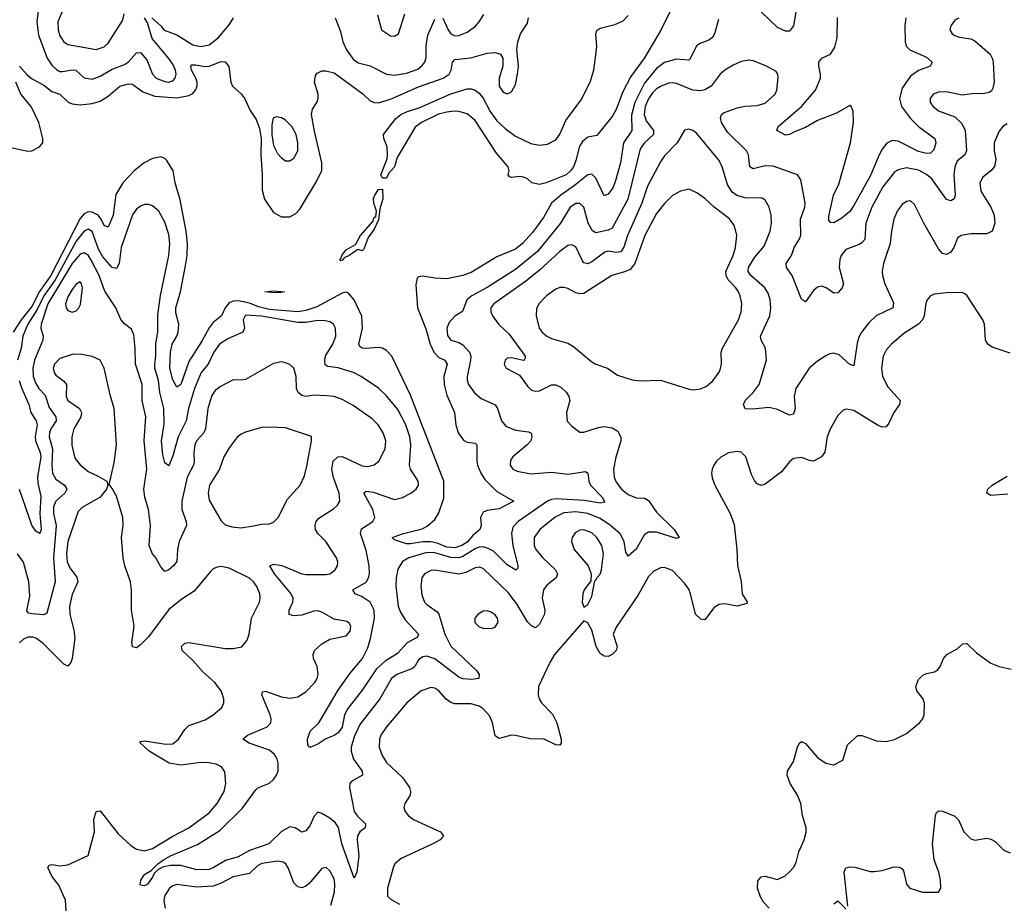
# Model space of a CAD drawing. Header units: inches. Extents: x 1771504 to 1971212, y 471788 to 643615.
# Tile 438 of 587: x 1844490 to 1849376, y 623295 to 627680. Entities that reach past the tile are written whole.
import ezdxf

# ---------------------------------------------------------------- set-up
doc = ezdxf.new("R2010")
doc.units = ezdxf.units.IN
doc.header["$MEASUREMENT"] = 0
doc.layers.add('B8642', color=7, linetype='Continuous')

msp = doc.modelspace()

# ---------------------------------------------------------------- linework, layer by layer
at = {"layer": 'B8642', "color": 5}
for points, elevation in [([(1844584.6, 627750), (1844574.9, 627670), (1844584.3, 627604.3), (1844627.3, 627490), (1844650, 627454.5), (1844672.4, 627432.4), (1844690, 627423.7), (1844702.9, 627422.9), (1844750, 627431.7), (1844769.5, 627429.5), (1844810, 627391.1), (1844850, 627385), (1844890, 627400.1), (1844950, 627435.4), (1845010, 627457.2), (1845029.5, 627470.5), (1845070, 627516.5), (1845090, 627517.8), (1845121.6, 627481.6), (1845149.5, 627410), (1845167.3, 627390), (1845210, 627373), (1845230, 627371), (1845250, 627377.6), (1845262.4, 627390), (1845266, 627410), (1845262.8, 627430), (1845250, 627460.3), (1845230, 627488), (1845147.3, 627587.3), (1845124, 627664), (1845109.9, 627690)], 340), ([(1849150, 627687.6), (1849130, 627678.4), (1849110.4, 627650), (1849106, 627630), (1849118, 627610), (1849130, 627601.3), (1849153, 627593), (1849210, 627584.9), (1849230, 627574.9), (1849306.3, 627510), (1849316.5, 627490), (1849320.2, 627470), (1849326.3, 627370), (1849319.5, 627340.5), (1849312.4, 627327.6), (1849300.3, 627319.7), (1849270, 627312.3), (1849230, 627314.6), (1849166.3, 627306.3), (1849090, 627321.7), (1849050, 627321), (1849023.8, 627310), (1849008.9, 627290), (1849009, 627270), (1849022.6, 627250), (1849050, 627228.1), (1849130, 627198.5), (1849165.2, 627165.2), (1849181.2, 627130), (1849189.3, 627030), (1849179.7, 627010), (1849142.1, 626977.9), (1849130.6, 626949.4), (1849126.5, 626910), (1849132.1, 626810), (1849128.1, 626791.9), (1849110, 626780.9), (1849090, 626787.4), (1849017.3, 626890), (1848990, 626912.7), (1848950, 626932.8), (1848890, 626944.3), (1848850, 626935), (1848830, 626922.2), (1848773.4, 626850), (1848719.1, 626750), (1848689.6, 626670), (1848684, 626590), (1848670, 626572.7), (1848655.5, 626564.5), (1848590, 626540.4), (1848566.8, 626510), (1848560.2, 626490), (1848557, 626450), (1848577.4, 626370), (1848572.4, 626350), (1848550, 626325.2), (1848530, 626323.7), (1848492.3, 626350), (1848470, 626358), (1848450, 626353), (1848430, 626335.8), (1848390, 626279.5), (1848370, 626293.6), (1848323.4, 626410), (1848294.8, 626450), (1848293.5, 626470), (1848319.5, 626510), (1848332.8, 626550), (1848358.6, 626590), (1848366, 626610), (1848364.2, 626690), (1848386.3, 626750), (1848388.1, 626770), (1848366.3, 626886.3), (1848349.4, 626910), (1848230, 626953.9), (1848190, 626955.2), (1848130, 626940.8), (1848113.3, 626950), (1848106.6, 627010), (1848096.5, 627030), (1848002.9, 627122.8), (1847973.3, 627170), (1847967.2, 627192.8), (1847972.3, 627210), (1847982.2, 627217.8), (1848050, 627243.5), (1848090, 627251), (1848150, 627254.5), (1848190, 627266.4), (1848238.3, 627310), (1848248.2, 627330), (1848253.3, 627393.3), (1848251.8, 627410), (1848243.9, 627423.9), (1848192.1, 627452.1), (1848130, 627475.6), (1848110, 627478.7), (1848070, 627472.8), (1848030, 627455.1), (1847990, 627429.7), (1847966, 627410), (1847921.5, 627350), (1847890, 627331.5), (1847870, 627328.1), (1847830, 627330.6), (1847750, 627363.2), (1847730, 627366.6), (1847710, 627364.9), (1847670, 627349.4), (1847650, 627337.5), (1847630, 627317.9), (1847610, 627286.8), (1847594.1, 627250), (1847588.5, 627210), (1847598.9, 627178.9), (1847635.1, 627130), (1847634.6, 627110), (1847590.2, 627070), (1847570, 627039.7), (1847507.3, 626790), (1847430, 626646.3), (1847410, 626635.3), (1847350, 626622.4), (1847332.3, 626632.3), (1847310.4, 626670), (1847289.1, 626749.1), (1847270, 626768.6), (1847250, 626768.7), (1847222, 626750), (1847173.1, 626670), (1847059.3, 626530), (1846950, 626440.4), (1846810, 626350.9), (1846733.2, 626310), (1846708.5, 626290), (1846688, 626232), (1846650, 626209.7), (1846622, 626178), (1846610.2, 626150), (1846612.5, 626112.5), (1846630.1, 626090.1), (1846670, 626078), (1846690, 626066.6), (1846722.3, 626030), (1846728.8, 626010), (1846727.6, 625990), (1846710.2, 625910.2), (1846710.9, 625890.9), (1846717.8, 625870), (1846747.8, 625827.8), (1846779.8, 625799.8), (1846849.5, 625769.5), (1846860.9, 625750), (1846881.1, 625690), (1846903.3, 625663.4), (1846950, 625642.7), (1847014.6, 625634.6), (1847027.7, 625627.8), (1847032.2, 625610), (1847026.2, 625590), (1847009, 625570), (1846937, 625510), (1846926.5, 625493.5), (1846924.2, 625470), (1846930, 625459.1), (1846937.1, 625450), (1846959.5, 625439.5), (1847026.9, 625426.9), (1847130, 625435.1), (1847210, 625424.8), (1847297.2, 625437.2), (1847310.1, 625430.1), (1847315, 625390), (1847323.5, 625370), (1847380.5, 625310), (1847394.2, 625285.8), (1847370, 625280.8), (1847293.4, 625293.4), (1847150, 625301.8), (1847130, 625299.5), (1847109.2, 625290.8), (1846963.2, 625190), (1846937.8, 625162.2), (1846930.5, 625130), (1846937.7, 625070), (1846962.2, 624970), (1846962.5, 624957.5), (1846952.4, 624947.6), (1846910, 624973.9), (1846841.7, 625041.7), (1846815.8, 625055.8), (1846790, 625063.3), (1846770, 625062.2), (1846750, 625053.7), (1846690, 625016.8), (1846670, 625009.6), (1846630, 625010.8), (1846550, 625033.5), (1846510, 625035.3), (1846421.6, 625010), (1846390, 624991.9), (1846366.1, 624953.9), (1846357.7, 624910), (1846356.7, 624870), (1846368.2, 624770), (1846379.9, 624739.9), (1846402.5, 624702.5), (1846469.2, 624630), (1846465.1, 624614.9), (1846412.3, 624587.7), (1846365.2, 624534.8), (1846303.5, 624496.5), (1846261.3, 624458.7), (1846190, 624353.3), (1846118.3, 624261.7), (1846101.7, 624230), (1846090, 624168.4), (1846070, 624141.4), (1846050, 624127.7), (1846009.2, 624110.8), (1845970, 624084.7), (1845930, 624068.7), (1845920.7, 624080.7), (1845918.9, 624110), (1845930.9, 624149.1), (1845974, 624190), (1846070, 624353.2), (1846130, 624436.9), (1846190.6, 624509.4), (1846217.1, 624562.9), (1846230.6, 624609.4), (1846250.7, 624710), (1846249.9, 624750), (1846229.2, 624790), (1846190, 624816.2), (1846155.1, 624830), (1846143.1, 624850), (1846210, 624888.1), (1846221.7, 624910), (1846225.9, 624930), (1846224.4, 624970), (1846210, 625045.1), (1846181, 625130), (1846187, 625153), (1846243.5, 625190), (1846251.9, 625210), (1846242.2, 625250), (1846198.7, 625330), (1846210, 625340.7), (1846243.9, 625336.1), (1846350, 625299.3), (1846390, 625309.3), (1846431.3, 625330), (1846458, 625350), (1846469.7, 625370), (1846468.4, 625390), (1846430, 625449.7), (1846424.7, 625470), (1846430.9, 625569.1), (1846425.6, 625610), (1846406.6, 625670), (1846366, 625746), (1846310, 625812.7), (1846270, 625850.8), (1846184, 625910), (1846150, 625928.2), (1846070, 625952.4), (1846018.7, 625958.7), (1846006.9, 625966.9), (1846004.3, 625990), (1846008.5, 626011.5), (1846043.4, 626070), (1846058.9, 626110), (1846057.3, 626150), (1846047.6, 626170), (1846030, 626180.4), (1846006.5, 626186.5), (1845970, 626187.1), (1845910, 626177.3), (1845870, 626177.4), (1845690, 626208.8), (1845610, 626213.2), (1845599.8, 626190), (1845605.5, 626150), (1845598.3, 626130), (1845522.9, 626097.1), (1845482.5, 626070), (1845453, 626030), (1845424.8, 625970), (1845390.8, 625929.2), (1845358.2, 625850), (1845328.2, 625750), (1845316.1, 625690), (1845276.3, 625610), (1845250, 625516.2), (1845230, 625466.6), (1845210, 625480.7), (1845200.5, 625520.5), (1845193.3, 625590), (1845206.6, 625673.4), (1845205.8, 625750), (1845185.8, 625830), (1845179.4, 625890), (1845161, 625950), (1845160.1, 625970), (1845166.7, 626010), (1845166.2, 626073.8), (1845175.8, 626130), (1845175.8, 626215.8), (1845189.2, 626310.8), (1845230.4, 626510), (1845235.8, 626570), (1845230, 626613.6), (1845210, 626675.4), (1845180.3, 626730), (1845150, 626757.2), (1845130, 626763.8), (1845110, 626762.8), (1845090, 626754.8), (1845070, 626739.2), (1845050, 626712.4), (1844993.1, 626550), (1844983.9, 626470), (1844970, 626446.2), (1844950, 626449.9), (1844902.8, 626502.8), (1844882.2, 626542.2), (1844850, 626629), (1844830, 626640.9), (1844810, 626630.4), (1844770, 626581.5), (1844665.8, 626390), (1844610, 626310.2), (1844577.3, 626242.7), (1844531.4, 626170), (1844505.1, 626110), (1844498.2, 626050), (1844479.7, 625990)], 340), ([(1844489.2, 627450), (1844526.8, 627406.8), (1844548.7, 627388.7), (1844610, 627355.3), (1844650, 627323.8), (1844690.2, 627310), (1844731.1, 627271.1), (1844750, 627262.5), (1844790, 627257.3), (1844850, 627263.8), (1844890, 627276.8), (1844930, 627300.5), (1844988, 627350), (1845030, 627361.9), (1845050, 627361.1), (1845101.5, 627321.5), (1845160.6, 627300.6), (1845270, 627293), (1845330, 627303.3), (1845350, 627314.7), (1845362.7, 627330), (1845371, 627350), (1845371.7, 627370), (1845365, 627390), (1845343.1, 627430), (1845340.2, 627450), (1845344.1, 627455.9), (1845363.4, 627456.6), (1845410, 627447.8), (1845430, 627450.1), (1845490, 627472.5), (1845510, 627471.8), (1845527.4, 627447.4), (1845538.7, 627370), (1845546.2, 627350), (1845590, 627311.7), (1845607.7, 627287.7), (1845633.4, 627230), (1845664.2, 627184.2), (1845681.1, 627141.1), (1845688.3, 627090), (1845686.1, 627010), (1845694.2, 626910), (1845694.1, 626834.1), (1845705.5, 626790), (1845750, 626723.9), (1845790, 626701.3), (1845830, 626701.5), (1845861.4, 626718.6), (1845880.7, 626739.3), (1845963.5, 626876.5), (1845988.9, 626931.1), (1845989.9, 626970), (1845952.5, 627127.5), (1845938.8, 627210), (1845943.1, 627236.9), (1845965.6, 627270), (1845972.1, 627290), (1845970.8, 627310), (1845952.4, 627370), (1845957.4, 627402.6), (1845965.7, 627414.3), (1845990, 627425.8), (1846010, 627426.9), (1846050, 627416.4), (1846192.6, 627312.6), (1846230, 627277.5), (1846249.1, 627269.1), (1846270, 627268.3), (1846330, 627285.2), (1846470, 627347.6), (1846591.3, 627390), (1846622, 627410), (1846631.9, 627430), (1846637.3, 627470), (1846650, 627483.2), (1846728.6, 627491.4), (1846810, 627513.5), (1846850, 627518.2), (1846875.5, 627510), (1846888.5, 627490), (1846887, 627450), (1846869.2, 627390.8), (1846870.3, 627350), (1846890, 627320.3), (1846910, 627312.2), (1846930, 627323.1), (1846950, 627358.8), (1846961.3, 627410), (1846965.1, 627450), (1846956.9, 627530), (1846962, 627570), (1846975, 627610), (1847010, 627663.7), (1847015.3, 627690)], 320), ([(1844704.8, 627730), (1844680.4, 627670), (1844681.4, 627630), (1844690, 627600.3), (1844709.7, 627569.7), (1844730, 627557.1), (1844870, 627531.9), (1844910, 627546.2), (1844930, 627563.2), (1845002.4, 627677.6), (1845009.3, 627710)], 360), ([(1845146.7, 627690), (1845190, 627650.2), (1845207.6, 627627.6), (1845270, 627605), (1845350, 627556.3), (1845390, 627546.8), (1845430, 627556.3), (1845475.5, 627590), (1845530, 627655.6), (1845551.7, 627690)], 340), ([(1846055.8, 627690), (1846082, 627622), (1846093.5, 627570), (1846112.7, 627530), (1846144.8, 627484.8), (1846170, 627466.6), (1846230, 627451.5), (1846310, 627410.8), (1846350, 627405.7), (1846410, 627414.3), (1846465.2, 627434.8), (1846487.7, 627452.3), (1846500.3, 627470), (1846506.9, 627493.1), (1846506.9, 627550), (1846515.8, 627604.1), (1846550, 627683.1)], 340), ([(1846265.1, 627705.1), (1846285.5, 627630), (1846330, 627600.5), (1846350, 627599.1), (1846370, 627611), (1846401.1, 627710)], 360), ([(1847721, 627730), (1847672.1, 627627.9), (1847590, 627491.2), (1847522.1, 627397.9), (1847481.7, 627318.3), (1847450, 627234.9), (1847430, 627199.7), (1847354.7, 627105.3), (1847310, 627097.2), (1847283.4, 627076.6), (1847267.9, 627052.1), (1847250, 626980.7), (1847237.6, 626950), (1847224, 626930), (1847201.3, 626910), (1847102.3, 626870), (1847070, 626862), (1847032.3, 626870), (1847009.7, 626889.7), (1846990, 626898.7), (1846970, 626901.6), (1846930, 626897.2), (1846920.9, 626900.9), (1846914, 626910), (1846918.4, 626930), (1846914, 626950), (1846857.1, 627017.1), (1846750, 627179.8), (1846710, 627212.9), (1846670, 627224.4), (1846645.7, 627225.7), (1846610, 627222.2), (1846569, 627211), (1846484.4, 627170), (1846452.4, 627147.6), (1846363.7, 626996.3), (1846350, 626949.8), (1846321.8, 626918.2), (1846310, 626894.5), (1846290, 626894), (1846282, 626910), (1846313.6, 626990), (1846316.2, 627010), (1846313.7, 627050), (1846297.4, 627090), (1846296.4, 627110), (1846356.6, 627190), (1846380.9, 627210), (1846410, 627223.6), (1846476.1, 627243.9), (1846630, 627313.1), (1846710, 627337), (1846730, 627337.2), (1846750, 627331), (1846770, 627315.2), (1846790, 627291.7), (1846824.9, 627224.9), (1846858.1, 627178.1), (1846899.7, 627139.7), (1846950, 627102), (1847026.5, 627066.5), (1847070, 627056.9), (1847110, 627062), (1847150, 627084), (1847170, 627112), (1847200.4, 627179.6), (1847276.9, 627283.1), (1847321.1, 627370), (1847338.7, 627430), (1847354, 627546), (1847348.7, 627610), (1847353.6, 627626.4), (1847370, 627638.3), (1847444, 627656), (1847484.8, 627675.2), (1847510, 627702)], 280), ([(1846590, 627688.7), (1846616.2, 627630), (1846630, 627610.3), (1846650, 627600.2), (1846670, 627601.2), (1846710, 627618.6), (1846751.9, 627648.1), (1846771.1, 627670), (1846793.3, 627706.7)], 340), ([(1848341.9, 627718.1), (1848330.6, 627649.4), (1848310, 627623.5), (1848290, 627622.7), (1848250, 627641.6), (1848170, 627719.9)], 320), ([(1848887.8, 627690), (1848881.9, 627650), (1848883.5, 627570), (1848888.7, 627548.7), (1848907.7, 627530), (1848990, 627495.1), (1849017.6, 627470), (1849008.9, 627450), (1848950, 627428.4), (1848910, 627399.6), (1848870, 627340.8), (1848856.9, 627290), (1848865.8, 627250), (1848911.2, 627190), (1848950, 627149.5), (1849031.2, 627090), (1849036.3, 627070), (1849026.2, 627033.8), (1849010, 627017.6), (1848990, 627016.2), (1848950, 627026.4), (1848850, 627076.9), (1848820, 627080), (1848793.2, 627066.8), (1848770, 627038.4), (1848754.4, 627010), (1848712.8, 626907.2), (1848630, 626758.8), (1848610, 626729.1), (1848570, 626696.1), (1848530, 626672.8), (1848513.6, 626673.6), (1848505.5, 626685.5), (1848504.9, 626704.9), (1848528.4, 626810), (1848555.3, 626864.7), (1848612.9, 627070), (1848627.7, 627170), (1848626, 627226), (1848617, 627250), (1848610, 627255.1), (1848543.3, 627216.7), (1848450, 627179.3), (1848390, 627144.7), (1848335.5, 627124.5), (1848310, 627109.8), (1848290, 627107.7), (1848247.3, 627130), (1848254, 627150), (1848370.3, 627249.7), (1848439.1, 627330), (1848463.9, 627390), (1848464.1, 627410), (1848455, 627450), (1848456.2, 627470), (1848470.6, 627489.4), (1848514.5, 627510), (1848535.2, 627544.8), (1848546.8, 627590), (1848548.6, 627691.4)], 320), ([(1847958.4, 627681.6), (1847937.7, 627610), (1847927.6, 627592.4), (1847910, 627578.9), (1847870, 627564.5), (1847850, 627551.6), (1847815.4, 627484.6), (1847810, 627480.3), (1847750, 627484.9), (1847690, 627468), (1847650, 627438.6), (1847590, 627365.6), (1847542.7, 627270), (1847526.6, 627206.6), (1847528.4, 627130), (1847487.3, 627070), (1847471.6, 626970), (1847445.1, 626874.9), (1847433.6, 626846.4), (1847410, 626814.2), (1847390, 626806.3), (1847350, 626894.2), (1847330, 626913.6), (1847310, 626911), (1847243.3, 626856.7), (1847175, 626810), (1847129.3, 626770), (1847090, 626699.1), (1847035.3, 626624.7), (1846985.5, 626570), (1846950, 626541.9), (1846857.2, 626502.8), (1846730, 626426.4), (1846690, 626409.9), (1846610, 626394.2), (1846550, 626397.5), (1846490, 626407.4), (1846470, 626404.2), (1846462.6, 626397.4), (1846455.5, 626364.5), (1846464, 626250), (1846506.1, 626146.1), (1846527.1, 626070), (1846544.8, 626030), (1846570, 626004.2), (1846599.7, 625990), (1846611, 625971), (1846595, 625910), (1846596.9, 625870), (1846610, 625816.1), (1846647.2, 625730), (1846654.3, 625670), (1846666.2, 625630), (1846693.2, 625593.2), (1846710, 625583.2), (1846750, 625578), (1846759.5, 625570), (1846758.5, 625490), (1846762.8, 625470), (1846778, 625430), (1846798.8, 625398.8), (1846858.8, 625338.8), (1846942.8, 625290), (1846870, 625251.9), (1846810, 625244.7), (1846790, 625236.9), (1846777.3, 625210), (1846780.2, 625170), (1846773.1, 625150), (1846739, 625121), (1846710, 625087.1), (1846684.6, 625070), (1846650, 625059.4), (1846610, 625063.1), (1846561.5, 625081.5), (1846530, 625088.1), (1846491.1, 625088.9), (1846430, 625078.5), (1846410, 625079.4), (1846350, 625099), (1846339, 625110), (1846395.3, 625130), (1846486.8, 625153.2), (1846512.9, 625167.1), (1846550, 625199.6), (1846570, 625232), (1846594.8, 625305.2), (1846595.8, 625390), (1846430, 625816.2), (1846337, 626010), (1846310, 626039), (1846290, 626049.8), (1846270, 626053.4), (1846208.1, 626048.1), (1846189.9, 626049.9), (1846178.9, 626058.9), (1846173.5, 626070), (1846191.7, 626150), (1846188.6, 626208.6), (1846150, 626289.8), (1846122.5, 626322.5), (1846110, 626327.4), (1846090, 626323.1), (1845964.1, 626255.9), (1845910, 626237.2), (1845870, 626230.5), (1845730, 626241.5), (1845674.8, 626254.8), (1845630, 626273.2), (1845575.4, 626284.6), (1845550, 626283.6), (1845530, 626275.1), (1845509.5, 626250.5), (1845491.4, 626210), (1845450, 626177.9), (1845430, 626150.6), (1845394.6, 626085.4), (1845330, 625984.5), (1845290, 625869.8), (1845270, 625856.4), (1845250, 625892.6), (1845235.4, 625950), (1845238.1, 626030), (1845246.6, 626070), (1845270.5, 626109.5), (1845277.3, 626130), (1845279.7, 626170), (1845265.2, 626225.2), (1845264.6, 626250), (1845287.6, 626330), (1845312.2, 626450), (1845322.1, 626510), (1845323.5, 626570), (1845317.1, 626630), (1845286.7, 626786.7), (1845262.6, 626870), (1845251.2, 626930), (1845220.9, 626980.9), (1845210, 626991.7), (1845190, 626999.4), (1845150, 626992.1), (1845107.5, 626970), (1845057.8, 626930), (1845001.6, 626870), (1844967.7, 626812.3), (1844953.5, 626710), (1844930, 626649.8), (1844910, 626658.8), (1844894.9, 626690), (1844879, 626710), (1844850, 626724.9), (1844830, 626725.9), (1844810, 626716.3), (1844790, 626694.1), (1844645, 626410), (1844589.1, 626330.9), (1844550, 626256.5), (1844497.4, 626190), (1844458.6, 626130)], 320), ([(1844390, 627058.3), (1844530, 627027.4), (1844551.1, 627028.9), (1844589.3, 627050), (1844604.5, 627070), (1844605.6, 627090), (1844584.8, 627170), (1844547.2, 627250), (1844496.2, 627310), (1844470.9, 627370)], 320), ([(1849390, 627163.5), (1849369.4, 627150.6), (1849350, 627127.6), (1849326.2, 627070), (1849326.4, 627030), (1849334.2, 626985.8), (1849328.3, 626951.8), (1849310.1, 626929.9), (1849270, 626898.5), (1849255.2, 626870), (1849260.2, 626830), (1849309.5, 626749.5), (1849325.8, 626710), (1849329.4, 626670), (1849316.1, 626630), (1849290, 626617.1), (1849210, 626617.7), (1849162, 626610), (1849144.7, 626595.3), (1849125.4, 626550), (1849110, 626526), (1849090, 626514.7), (1849070, 626519.7), (1849050, 626543.5), (1848976.4, 626670), (1848930, 626763.7), (1848910, 626780.7), (1848890, 626777.6), (1848870, 626762.9), (1848844.4, 626730), (1848827.6, 626690), (1848815.6, 626630), (1848810.1, 626569.9), (1848777.2, 626470), (1848770.2, 626430), (1848771.3, 626410), (1848782.8, 626370), (1848825.5, 626274.5), (1848823.2, 626250), (1848740.8, 626210), (1848704.3, 626175.7), (1848669, 626131), (1848654.8, 626105.2), (1848645.3, 626074.7), (1848630, 625962.9), (1848610, 625968.6), (1848556.2, 626016.2), (1848530, 626025.2), (1848510, 626022.2), (1848490, 626012.2), (1848450, 625986.2), (1848410, 625952.7), (1848341.7, 625850), (1848333.8, 625810), (1848339, 625750), (1848330, 625722.9), (1848310, 625716.9), (1848250, 625746.4), (1848210, 625755.3), (1848126.6, 625746.6), (1848090, 625749.7), (1848082.3, 625770), (1848090, 625790.3), (1848130.6, 625829.4), (1848160.4, 625870), (1848196.4, 625990), (1848190.9, 626050), (1848169.8, 626090), (1848166.4, 626110), (1848212.8, 626210), (1848218.2, 626250), (1848214.8, 626290), (1848203.7, 626323.7), (1848187.1, 626350), (1848118.6, 626410), (1848105, 626430), (1848107.2, 626450), (1848138.2, 626501.8), (1848184.5, 626555.5), (1848214.2, 626630), (1848221.5, 626670), (1848219, 626710), (1848209.8, 626750), (1848190, 626784.7), (1848174.3, 626794.3), (1848090, 626795.9), (1848048.5, 626808.6), (1848025.1, 626825.1), (1848002.4, 626862.4), (1847976.3, 626950), (1847960.9, 626980.9), (1847850, 627115.8), (1847830, 627129.7), (1847810, 627136.9), (1847790, 627132.3), (1847752.2, 627070), (1847690, 627004.1), (1847670, 626975.6), (1847606.3, 626853.7), (1847576.9, 626770), (1847506.5, 626610), (1847489, 626551), (1847472.6, 626527.4), (1847450, 626525.5), (1847410, 626531.5), (1847393.3, 626526.7), (1847330, 626478.4), (1847309.2, 626469.3), (1847290, 626473.8), (1847283.2, 626483.2), (1847250, 626553.3), (1847230, 626562.8), (1847210, 626559), (1847170, 626529.2), (1847070, 626436.5), (1846999.8, 626380.2), (1846842.7, 626270), (1846827.4, 626250), (1846827.8, 626230), (1846837, 626210), (1846866.3, 626170), (1846919.9, 626119.9), (1846998.4, 626010), (1846998.8, 626001.2), (1846994, 625990), (1846990.5, 625989.5), (1846930, 626002), (1846910, 626000.7), (1846899.3, 625990), (1846894.4, 625970), (1846903.8, 625950), (1846970, 625915.3), (1847010, 625861.1), (1847030, 625842.3), (1847050, 625836.1), (1847070, 625838.6), (1847130, 625868.6), (1847150, 625868.1), (1847175.9, 625855.9), (1847203, 625830), (1847215.5, 625810), (1847220.2, 625790), (1847203.9, 625730), (1847207.1, 625687.1), (1847230, 625663), (1847270, 625633), (1847290, 625633.7), (1847362.9, 625657.1), (1847390, 625660.6), (1847430, 625654.7), (1847457.9, 625637.9), (1847474, 625606), (1847473.4, 625590), (1847448.4, 625508.4), (1847436.3, 625450), (1847439.8, 625410), (1847450, 625384.6), (1847477.2, 625350), (1847510, 625323.7), (1847550, 625307.3), (1847590, 625305.6), (1847610, 625294.5), (1847650, 625236.3), (1847737.2, 625150), (1847762.8, 625110), (1847750, 625105.1), (1847650, 625137.5), (1847610, 625136.9), (1847590, 625125), (1847550, 625052.1), (1847510, 625017.7), (1847497.3, 625037.3), (1847489.9, 625090), (1847470, 625127.9), (1847422.2, 625170), (1847370, 625204.9), (1847310, 625229.2), (1847250, 625238.1), (1847190, 625232.6), (1847148.1, 625211.9), (1847071.1, 625150), (1847043.8, 625110), (1847043.5, 625070), (1847051.9, 625050), (1847086.4, 625010), (1847148.6, 624950), (1847158.3, 624930), (1847151.7, 624910), (1847106.8, 624873.2), (1847089.4, 624850), (1847083.6, 624810), (1847096.3, 624750), (1847094.8, 624730), (1847070, 624680.5), (1847050, 624662), (1847030, 624671.1), (1847010, 624692.1), (1846958.3, 624778.3), (1846915.4, 624835.4), (1846790, 624956.2), (1846770, 624962.9), (1846750, 624959.4), (1846703.8, 624936.2), (1846670, 624927.9), (1846550, 624947.6), (1846530, 624946.3), (1846498.3, 624930), (1846486.2, 624910), (1846481.6, 624870), (1846486.5, 624826.5), (1846499.1, 624790), (1846510, 624777.8), (1846561.9, 624741.8), (1846570.2, 624730), (1846599.6, 624630), (1846630, 624571), (1846757.7, 624450), (1846770.2, 624430), (1846768.8, 624411.2), (1846734.1, 624405.9), (1846688.5, 624408.5), (1846670, 624416.5), (1846550, 624507.7), (1846510, 624522), (1846490, 624518.8), (1846470, 624502.7), (1846451.6, 624470), (1846440.2, 624459.8), (1846361.5, 624430), (1846335.8, 624410), (1846277.2, 624310), (1846178.1, 624181.9), (1846150, 624120.4), (1846135.1, 624070), (1846134.7, 624050), (1846147.1, 624010), (1846189.1, 623950), (1846192, 623930), (1846138.4, 623901.6), (1846129, 623890), (1846127.1, 623870), (1846149.4, 623750), (1846166.7, 623726.7), (1846206.3, 623690), (1846204.4, 623670), (1846178.3, 623650), (1846166.3, 623630), (1846164.6, 623610), (1846173, 623530), (1846163.1, 623450), (1846150, 623419), (1846089.5, 623590), (1846071.8, 623671.8), (1846055.4, 623695.4), (1846030, 623716.9), (1845990, 623740.9), (1845970, 623746.4), (1845952.1, 623727.9), (1845930, 623679.1), (1845910, 623653.7), (1845890, 623648.6), (1845856.9, 623670), (1845830, 623674.9), (1845790, 623650.3), (1845726.9, 623590), (1845630, 623556.3), (1845574.1, 623525.9), (1845512.3, 623507.7), (1845450, 623470.4), (1845430, 623463), (1845370, 623460.4), (1845290, 623481.9), (1845237.9, 623482.1), (1845204.2, 623475.8), (1845178.2, 623461.8), (1845157.5, 623442.5), (1845150, 623424.5), (1845124, 623390), (1845110, 623381.6), (1845090, 623384), (1845088, 623390), (1845092, 623410), (1845110, 623438.4), (1845142.9, 623457.1), (1845175.1, 623490), (1845203.5, 623510), (1845238.5, 623530), (1845373.3, 623586.7), (1845483.3, 623656.7), (1845594.8, 623765.2), (1845662, 623858), (1845672.6, 623867.4), (1845730, 623891.8), (1845750, 623909.4), (1845763.9, 623930), (1845772.1, 623950), (1845772.4, 623990), (1845767.7, 624010), (1845754, 624034), (1845730, 624054.1), (1845629.7, 624090), (1845598.4, 624110), (1845620.9, 624130), (1845718.9, 624170), (1845736.1, 624190), (1845738.6, 624210), (1845734, 624230), (1845692.6, 624330), (1845695.1, 624344.9), (1845710, 624347.4), (1845790, 624319.4), (1845830, 624312.2), (1845870, 624320.2), (1845910, 624343.6), (1845954.2, 624390), (1845966.4, 624410), (1845971.9, 624430), (1845966.8, 624470), (1845948.8, 624510), (1845945.8, 624530), (1845953.7, 624550), (1845990, 624582), (1846030, 624605.3), (1846110, 624622.6), (1846130, 624644.9), (1846133.7, 624670), (1846125.3, 624685.3), (1846113.8, 624693.8), (1846050, 624704.7), (1845990, 624739.8), (1845970, 624746.2), (1845950, 624744.4), (1845890, 624724.5), (1845850, 624722.2), (1845828, 624728), (1845828.1, 624750), (1845845.8, 624790), (1845846.9, 624810), (1845838.1, 624830), (1845755, 624930), (1845731.6, 624970), (1845750, 624977.7), (1845791.1, 624971.1), (1845890, 624930.2), (1845910, 624926.2), (1846010, 624926.2), (1846030, 624930.3), (1846056.3, 624950), (1846066.6, 624970), (1846068.2, 624990), (1846061.7, 625010), (1846009.7, 625090), (1845969.8, 625130), (1845958.2, 625150), (1845956.1, 625170), (1845962, 625190), (1845974.1, 625205.9), (1846047.3, 625252.7), (1846067.1, 625270), (1846078.2, 625290), (1846076.3, 625330), (1846047.9, 625407.9), (1846039.7, 625450), (1846046.5, 625490), (1846069.5, 625510.5), (1846090, 625512.9), (1846190, 625465.9), (1846216.5, 625463.5), (1846250, 625471.3), (1846273.1, 625490), (1846304.4, 625550), (1846307.1, 625590), (1846293.2, 625630), (1846269.8, 625670), (1846239.5, 625699.5), (1846145.8, 625765.8), (1846090, 625795.8), (1846050, 625809.9), (1846014.3, 625814.3), (1845950, 625817.5), (1845910, 625810.7), (1845890, 625814.8), (1845872.1, 625830), (1845863.4, 625850), (1845862.8, 625910), (1845851.2, 625950), (1845830, 625969.6), (1845810, 625977.6), (1845790, 625981.6), (1845750, 625974.7), (1845610, 625895.1), (1845590, 625891.1), (1845550, 625893), (1845490, 625862.2), (1845460.7, 625839.3), (1845444.5, 625815.5), (1845423.3, 625750), (1845412.8, 625650), (1845403.7, 625630), (1845368.9, 625591.1), (1845358.6, 625570), (1845354, 625530), (1845356.2, 625483.8), (1845353.1, 625470), (1845320.6, 625410), (1845295.5, 625290), (1845294.4, 625250), (1845316.6, 625190), (1845318, 625170), (1845281.9, 625090), (1845273.3, 625050), (1845269.4, 624990.6), (1845254, 624970), (1845230, 624949.7), (1845210, 624941.3), (1845190, 624964.2), (1845165.6, 625010), (1845149.8, 625030), (1845133.2, 625070), (1845139.5, 625170), (1845129.1, 625250), (1845110.9, 625310.9), (1845107.1, 625350), (1845120.4, 625450), (1845107.3, 625590), (1845116.5, 625710), (1845098.7, 625790), (1845098.5, 625870), (1845064.7, 625970), (1845063.7, 626050), (1845056.3, 626116.3), (1845044.9, 626144.9), (1845010, 626171.3), (1844993, 626193), (1844967.3, 626250), (1844912.6, 626332.6), (1844884.5, 626410), (1844842.8, 626490), (1844830, 626511.1), (1844810, 626522.9), (1844790, 626515.8), (1844750, 626470.3), (1844630, 626270.4), (1844596.8, 626170), (1844596, 626150), (1844606.7, 626110), (1844604.5, 626090), (1844564.1, 625990), (1844555.5, 625950), (1844557.6, 625910), (1844570, 625874.2), (1844585.7, 625850), (1844616.6, 625816.6), (1844636.3, 625756.3), (1844670.1, 625710), (1844670.6, 625690), (1844644.9, 625650), (1844637.9, 625630), (1844637.3, 625610), (1844653.1, 625550), (1844650.1, 625470), (1844653.1, 625430), (1844670, 625399.3), (1844712.1, 625370), (1844725, 625350), (1844713.5, 625330), (1844668.9, 625291.1), (1844658.2, 625261.8), (1844658.1, 625230), (1844671.6, 625170), (1844657.8, 625010), (1844666.5, 624890), (1844624.4, 624735.6), (1844610, 624727.1), (1844550.8, 624730.8), (1844534.8, 624734.7), (1844526, 624746), (1844541.1, 624818.9), (1844535.1, 624890), (1844508.6, 624988.6), (1844479.2, 625030)], 360), ([(1849405, 626025), (1849315.8, 626055.8), (1849294.4, 626070), (1849283.2, 626090), (1849277.8, 626170), (1849269.8, 626190), (1849191.6, 626310), (1849180.1, 626320.1), (1849166.6, 626326.6), (1849090, 626324.6), (1849030, 626318), (1849010.2, 626309.8), (1848993.1, 626290), (1848986.4, 626273.6), (1848978.4, 626210), (1848969.4, 626190), (1848950.1, 626169.9), (1848877.9, 626122.1), (1848815.8, 626070), (1848790, 626040.4), (1848775.5, 626010), (1848766.8, 625950), (1848772.5, 625910), (1848798.4, 625858.4), (1848858.6, 625790), (1848856.2, 625770), (1848827.8, 625730), (1848802.9, 625677.1), (1848790, 625660.4), (1848770, 625657.8), (1848750, 625665.5), (1848630, 625740.4), (1848591.9, 625748.1), (1848577.2, 625742.8), (1848550, 625715.1), (1848512.4, 625647.6), (1848497.8, 625610), (1848486.2, 625533.8), (1848468.9, 625510), (1848430, 625489.8), (1848410, 625491.7), (1848370, 625507.7), (1848330, 625502.2), (1848310, 625486.3), (1848270, 625436.8), (1848190, 625375.6), (1848170, 625368.7), (1848150, 625376.9), (1848137.7, 625390), (1848122.4, 625422.4), (1848093, 625510), (1848070, 625533.3), (1848050, 625537.4), (1848008, 625530), (1847970, 625509.7), (1847948.7, 625490), (1847935.3, 625470), (1847926, 625450), (1847923.1, 625430), (1847926.3, 625406.3), (1847940.3, 625370), (1848015.8, 625230), (1848034.9, 625174.9), (1848049.3, 625050), (1848051.8, 624971.8), (1848070, 624892), (1848074.9, 624830), (1848101, 624790), (1848098, 624782), (1848050, 624769.6), (1847990, 624780.3), (1847962, 624778), (1847936.7, 624763.3), (1847890, 624701.6), (1847870, 624704.2), (1847844, 624730), (1847819.5, 624830), (1847810, 624854), (1847790, 624883.9), (1847730, 624946.9), (1847690, 624961.1), (1847670, 624959.7), (1847636.4, 624943.6), (1847610, 624916.9), (1847558.1, 624821.9), (1847450, 624664.7), (1847435.6, 624630), (1847455.1, 624570), (1847449.4, 624550), (1847430.1, 624529.9), (1847410, 624519.9), (1847390, 624521.2), (1847370, 624534.8), (1847351.6, 624570), (1847329.8, 624649.8), (1847310, 624686.6), (1847290, 624697.2), (1847144.5, 624530), (1847120.7, 624490), (1847064.9, 624370), (1847063.1, 624330), (1847068.5, 624310), (1847079.5, 624290), (1847133.5, 624233.5), (1847155.5, 624190), (1847176.9, 624110), (1847177.6, 624090), (1847170, 624079.5), (1847150, 624080.9), (1847090, 624111.7), (1847029.8, 624109.8), (1846950, 624127.8), (1846930, 624128.8), (1846870, 624112.6), (1846850, 624126.6), (1846836.5, 624190), (1846824, 624224), (1846790, 624259.8), (1846770, 624273.2), (1846730, 624285.4), (1846650, 624285.3), (1846630, 624291.2), (1846607.2, 624307.2), (1846569.7, 624350), (1846550, 624363.1), (1846530, 624366.5), (1846483.2, 624350), (1846412.1, 624290), (1846310, 624169.8), (1846283, 624130), (1846275.9, 624110), (1846274.4, 624070), (1846288.5, 624028.5), (1846310, 623992.8), (1846390, 623919.2), (1846423.8, 623870), (1846430.2, 623850), (1846428.2, 623831.8), (1846402, 623790), (1846397, 623770), (1846403.1, 623750), (1846417.6, 623730), (1846444.9, 623710), (1846579.1, 623650), (1846593, 623630), (1846576.4, 623610), (1846540.4, 623590), (1846383.5, 623516.5), (1846352, 623490), (1846344.8, 623475.2), (1846316, 623370), (1846315.8, 623330), (1846333.4, 623313.4), (1846375.8, 623290)], 380), ([(1844723.5, 623210), (1844718.4, 623310), (1844684.6, 623384.6), (1844649.8, 623430), (1844630, 623472), (1844636, 623484), (1844650, 623488), (1844690, 623480.3), (1844730, 623484.9), (1844830, 623531.3), (1844862.3, 623650), (1844858.2, 623710), (1844870, 623750.4), (1844890, 623753.7), (1844979.2, 623639.2), (1845041.4, 623581.4), (1845070, 623563.2), (1845110, 623555.4), (1845150, 623567.5), (1845250, 623628.7), (1845330.3, 623669.7), (1845430, 623744.4), (1845469.8, 623790), (1845505.5, 623850), (1845514, 623890), (1845507.7, 623947.7), (1845491.8, 623971.8), (1845465.2, 623985.2), (1845430, 623992.2), (1845390, 623993.2), (1845290, 623979.9), (1845232.6, 623990), (1845132.3, 624050), (1845087.3, 624092.7), (1845090, 624098), (1845110, 624101.1), (1845216.2, 624083.8), (1845250, 624085.8), (1845278.7, 624110), (1845310, 624156.9), (1845330, 624177.5), (1845410, 624205.2), (1845451.2, 624230), (1845493.6, 624266.4), (1845503.5, 624290), (1845503.1, 624310), (1845489.8, 624350), (1845459.3, 624390), (1845401.4, 624441.4), (1845350, 624500.3), (1845296.9, 624550), (1845293, 624570), (1845310, 624585.7), (1845330, 624589.2), (1845510, 624559.3), (1845550, 624559.1), (1845592.1, 624567.9), (1845619.3, 624600.7), (1845628.9, 624631.1), (1845640.5, 624710), (1845680.3, 624790), (1845684.1, 624810), (1845682.2, 624830), (1845667.2, 624867.2), (1845650.8, 624890), (1845630, 624908.6), (1845530, 624958.5), (1845490, 624966.3), (1845470, 624963.6), (1845450, 624954), (1845437.8, 624942.2), (1845355.7, 624844.3), (1845295.5, 624804.5), (1845230, 624752.7), (1845130, 624618), (1845090, 624576.8), (1845070, 624562.6), (1845050, 624567), (1845046.4, 624590), (1845058.5, 624670), (1845045, 624750), (1845045.7, 624850), (1845040.2, 624890), (1845012.5, 624970), (1845004.4, 625010), (1844995.5, 625110), (1845004.1, 625170), (1845002.9, 625210), (1844970, 625315.1), (1844950, 625354), (1844933.6, 625373.6), (1844959, 625481), (1844970.7, 625570), (1844959.8, 625750), (1844938.9, 625818.9), (1844909.8, 625950), (1844889.8, 625989.8), (1844850, 626008.2), (1844790, 626019.7), (1844750, 626019.1), (1844690, 625998), (1844662.7, 625970), (1844657.1, 625950), (1844660.6, 625930), (1844670, 625915.6), (1844707.7, 625887.7), (1844721.8, 625870), (1844720.9, 625810), (1844729.4, 625790), (1844786.9, 625750), (1844796.8, 625730), (1844793.2, 625710), (1844758.3, 625650), (1844749.5, 625610), (1844749.1, 625569.1), (1844764.3, 625504.3), (1844790, 625470.3), (1844830, 625438), (1844877.1, 625417.1), (1844922.8, 625390), (1844927.7, 625370), (1844921.6, 625350), (1844889.1, 625310), (1844800.8, 625259.2), (1844781.2, 625238.8), (1844728.9, 625090), (1844722.9, 625030), (1844725.7, 624990), (1844739, 624959), (1844774.1, 624914.1), (1844778.4, 624890), (1844750, 624826.9), (1844736.8, 624770), (1844738.4, 624730), (1844759.5, 624650), (1844763.7, 624610), (1844750, 624509), (1844744.2, 624490), (1844730, 624471.6), (1844710, 624481.1), (1844605.3, 624585.3), (1844570.7, 624610.7), (1844556, 624616), (1844530, 624616), (1844510, 624606.4), (1844490, 624586.8)], 380), ([(1844487.8, 625890), (1844501.2, 625850), (1844536, 625770), (1844545.5, 625730), (1844572.3, 625690), (1844577.5, 625670), (1844567.4, 625610), (1844569.2, 625590), (1844592.5, 625532.5), (1844595.5, 625510), (1844578.5, 625410), (1844580.7, 625380.7), (1844596, 625316), (1844589.5, 625230), (1844597.4, 625150), (1844590, 625129.6), (1844570, 625142), (1844550, 625171.3), (1844489, 625349)], 340), ([(1849394.4, 625325.6), (1849310, 625318.4), (1849289.3, 625330), (1849294.5, 625350), (1849316.2, 625370), (1849390, 625414.2)], 380), ([(1848210, 623269.8), (1848180.9, 623300.9), (1848166.9, 623326.9), (1848151.4, 623370), (1848153.6, 623406.4), (1848170, 623425.7), (1848190, 623430.2), (1848250, 623413.7), (1848288.7, 623431.3), (1848309.8, 623450.2), (1848330, 623472.7), (1848343.3, 623496.7), (1848356.5, 623550), (1848383.1, 623610), (1848392.7, 623647.3), (1848392.7, 623670), (1848375.3, 623730), (1848365.8, 623790), (1848350.7, 623830.7), (1848314, 623890), (1848298, 623930), (1848300.7, 623950), (1848330, 623998), (1848350, 624071.3), (1848359.3, 624090), (1848370, 624097.1), (1848390, 624088.2), (1848450, 624018), (1848490, 623991), (1848530, 623982), (1848574.2, 624005.8), (1848598, 624082), (1848650, 624127.7), (1848670, 624128.2), (1848741.2, 624101.2), (1848790, 624097.4), (1848831.8, 624108.2), (1848890, 624136.9), (1848955.1, 624190), (1848971.1, 624210), (1848978.3, 624230), (1848979.8, 624290), (1848971.2, 624311.2), (1848942.3, 624350), (1848937.3, 624370), (1848950, 624404.9), (1848972.3, 624427.7), (1848990, 624435.8), (1849030, 624443.7), (1849046.7, 624453.3), (1849058.7, 624470), (1849075.1, 624510), (1849090.9, 624529.1), (1849142.9, 624557.1), (1849170, 624582), (1849190, 624584.9), (1849237.5, 624537.5), (1849310, 624485.8), (1849350, 624470.2), (1849410, 624457.5)], 380), ([(1848599.1, 623280.9), (1848581.1, 623450), (1848589.6, 623470), (1848610, 623476), (1848634.9, 623474.9), (1848710, 623452), (1848730, 623452), (1848770, 623458), (1848830, 623475.3), (1848854, 623474), (1848868.1, 623468.1), (1848876.4, 623456.4), (1848890.4, 623390), (1848907.7, 623370), (1848970, 623350.4), (1849049.2, 623350.8), (1849061.2, 623370), (1849059.5, 623410), (1849051.3, 623450), (1849028, 623510), (1849019.7, 623590), (1849034, 623730), (1849037.5, 623742.5), (1849050, 623753), (1849070, 623752.7), (1849130, 623728), (1849148.9, 623708.9), (1849174.9, 623650), (1849210, 623614), (1849230, 623608.7), (1849290, 623618.4), (1849310, 623613.4), (1849330, 623600.7), (1849376.1, 623556.1), (1849404.7, 623544.7)], 360), ([(1846034.8, 623285.2), (1846053.1, 623350), (1846054.5, 623390), (1846050, 623415.6), (1846030, 623455.1), (1846011.8, 623471.8), (1845990, 623468), (1845926.7, 623393.3), (1845910, 623379.2), (1845890, 623372.1), (1845870, 623377.3), (1845850, 623396.9), (1845822.2, 623470), (1845810.5, 623490.5), (1845798.3, 623498.3), (1845770, 623503.7), (1845692.1, 623492.1), (1845670, 623481.3), (1845630, 623442.3), (1845550, 623425.6), (1845490, 623394.3), (1845450, 623379.4), (1845370, 623374.6), (1845270, 623387.3), (1845250, 623381.6), (1845234, 623370), (1845208.4, 623330), (1845206.2, 623306.2), (1845211.8, 623270)], 380), ([(1848530, 623291.3), (1848550, 623306.8), (1848590, 623267.3)], 360)]:
    msp.add_lwpolyline(points, dxfattribs=dict(at, elevation=elevation))
for points, elevation in [([(1845762.4, 627197.6), (1845748.9, 627191.1), (1845740.7, 627159.3), (1845740.8, 627110), (1845750, 627055.5), (1845770, 627015.8), (1845790, 626994.4), (1845810, 626980.4), (1845830, 626979.5), (1845850, 626993), (1845869.7, 627030), (1845870.8, 627070), (1845862.3, 627110), (1845840.5, 627150), (1845810, 627181.6), (1845790, 627193.6)], 340), ([(1846190, 626533.2), (1846170, 626539.3), (1846163.4, 626536.6), (1846126, 626510), (1846100.9, 626499.1), (1846090, 626485.1), (1846084, 626484), (1846078, 626490), (1846084.4, 626495.6), (1846090, 626513.1), (1846110, 626537.4), (1846156.2, 626563.8), (1846182.3, 626610), (1846242, 626678), (1846250, 626699.6), (1846257.6, 626702.4), (1846260.3, 626730), (1846247, 626770), (1846246.6, 626793.4), (1846252, 626810), (1846270, 626837), (1846290, 626839.1), (1846291.7, 626791.7), (1846277.8, 626742.2), (1846270, 626686.6), (1846250, 626641.2), (1846220.1, 626599.9), (1846198.4, 626541.6)], 280), ([(1847810, 626839.1), (1847770, 626829.7), (1847730, 626808.3), (1847690, 626768.6), (1847650, 626718.4), (1847592.2, 626610), (1847542.2, 626470), (1847519.2, 626440.8), (1847491.6, 626428.4), (1847428.8, 626411.2), (1847290, 626321.1), (1847270, 626319.4), (1847250, 626325), (1847210, 626346.4), (1847190, 626351.9), (1847170, 626350.8), (1847150, 626342.2), (1847104.6, 626310), (1847067.2, 626270), (1847055.2, 626244.7), (1847053.8, 626210), (1847068.2, 626150), (1847082.3, 626130), (1847105.3, 626110), (1847130, 626098.2), (1847210, 626075.6), (1847238, 626058), (1847330, 625983), (1847350, 625970.8), (1847407.6, 625950), (1847456.6, 625916.6), (1847530, 625892.2), (1847570, 625888.4), (1847670, 625891.1), (1847812.9, 625847.1), (1847830, 625843.6), (1847870, 625848.8), (1847898, 625862), (1847930, 625887.2), (1847964.4, 625935.6), (1847973.5, 625970), (1847971.6, 626030), (1847978.4, 626050), (1848056.7, 626190), (1848070.5, 626230), (1848073.6, 626270), (1848065.6, 626310), (1848056.7, 626330), (1848043.9, 626350), (1848006.1, 626390), (1847995.5, 626410), (1847994.4, 626430), (1848031, 626510), (1848042.9, 626550), (1848048.6, 626610), (1848037.2, 626657.2), (1848011.9, 626691.9), (1847936.4, 626750), (1847890, 626792.1), (1847850, 626821)], 380), ([(1844790, 626378.9), (1844770, 626368.2), (1844750, 626341.1), (1844730, 626305.6), (1844716.9, 626270), (1844720.4, 626250), (1844730, 626236.3), (1844750, 626228.2), (1844770, 626235.5), (1844784.5, 626250), (1844792.8, 626267.2), (1844801.2, 626350), (1844797.3, 626370)], 380), ([(1845755.8, 626324.2), (1845706, 626330), (1845750, 626334.9), (1845804.7, 626330), (1845790, 626326)], 280), ([(1845730, 625658.2), (1845690, 625655.6), (1845610, 625632.8), (1845590, 625623), (1845570, 625607.6), (1845530, 625555.1), (1845503.6, 625510), (1845481.1, 625450), (1845433, 625370), (1845425.2, 625330), (1845430, 625296.3), (1845490, 625193), (1845510, 625173.7), (1845543.8, 625163.8), (1845590, 625158.4), (1845650, 625167.9), (1845690, 625176.1), (1845730, 625178), (1845750, 625186.4), (1845772.4, 625210), (1845818.6, 625301.4), (1845881.4, 625370), (1845902.9, 625417.1), (1845915.6, 625464.4), (1845937.6, 625590), (1845938, 625610), (1845934, 625614), (1845810, 625654)], 380), ([(1847290, 625148.2), (1847270, 625147.1), (1847246.1, 625133.9), (1847231.3, 625110), (1847228.2, 625090), (1847242.2, 625050), (1847310.4, 624970), (1847325.3, 624930), (1847325.2, 624894.8), (1847290.7, 624850), (1847284.4, 624830), (1847280.7, 624790), (1847290, 624764.7), (1847310, 624778), (1847330, 624818), (1847344, 624896), (1847350, 624898), (1847354, 624910), (1847370, 624928), (1847377.6, 624950), (1847387.9, 625030), (1847379.8, 625070), (1847353.8, 625110), (1847330, 625133.2)], 380), ([(1846810, 624746.6), (1846790, 624745.1), (1846764.9, 624730), (1846748.9, 624710), (1846748.2, 624688.2), (1846770, 624667.2), (1846790, 624660.9), (1846830, 624658), (1846850, 624664.9), (1846864.7, 624690), (1846862, 624710), (1846850, 624727.3), (1846830, 624740.5)], 380)]:
    msp.add_lwpolyline(points, close=True, dxfattribs=dict(at, elevation=elevation))

doc.saveas('drawing.dxf')
